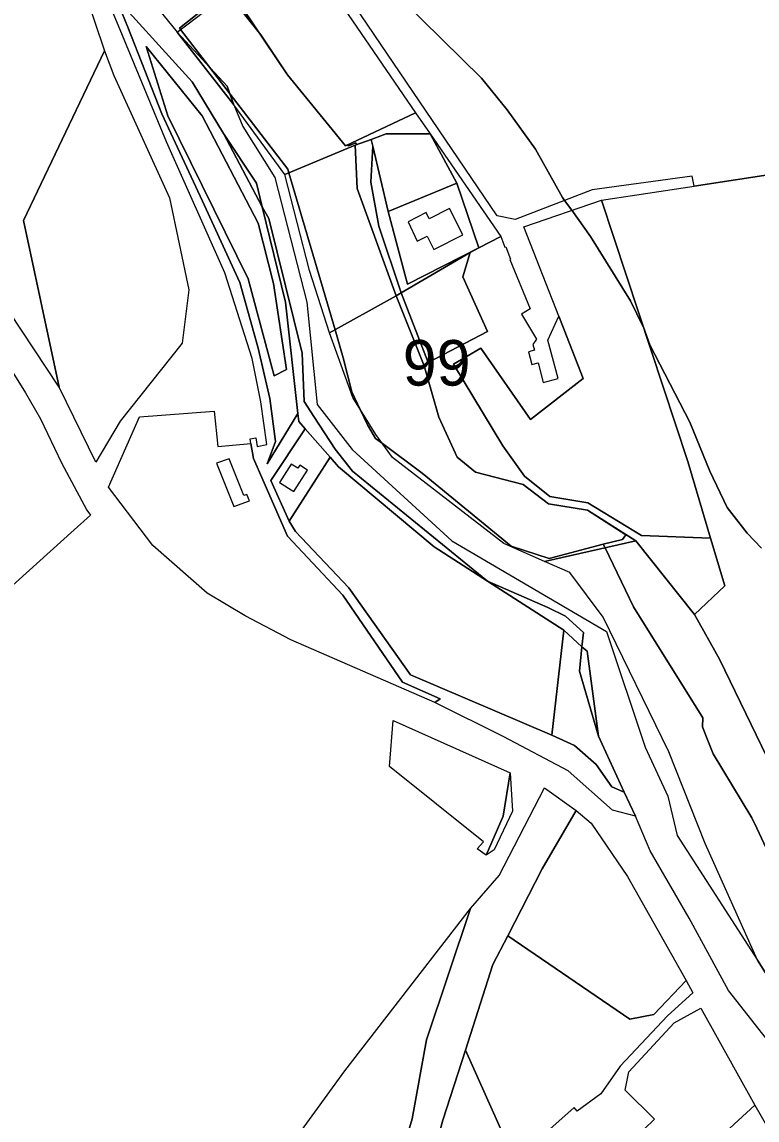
# Model space of a CAD drawing. Extents: x -477304 to -465429, y -1159113 to -1149210.
# Drawn here: x -471580.1 to -471337.9, y -1154129.5 to -1153767.8 of the extents above; entities that cross this region are included whole.
import ezdxf

# ---------------------------------------------------------------- set-up
doc = ezdxf.new("R2010")
doc.units = 0
for name, color, linetype in [('BPEJ_s', 7, 'Continuous'), ('PUPFL_s', 7, 'Continuous'), ('trav_porost_s', 7, 'Continuous'), ('voda_s', 7, 'Continuous'), ('zahrada_s', 7, 'Continuous')]:
    doc.layers.add(name, color=color, linetype=linetype)

msp = doc.modelspace()

# ---------------------------------------------------------------- linework, layer by layer
at = {"layer": 'BPEJ_s'}
for points in [[(-471512.24, -1153758.38), (-471501.4, -1153772.1), (-471492.6, -1153785.21), (-471473.53, -1153808.7), (-471472.75, -1153808.33), (-471472.52, -1153808.63), (-471470.1, -1153807.69), (-471469.93, -1153808.24), (-471470.38, -1153808.4), (-471469.7, -1153822.74), (-471456.82, -1153858.05), (-471447.64, -1153881.06), (-471442.79, -1153898.04), (-471436.69, -1153911.23), (-471430.73, -1153916.12), (-471414.94, -1153920.15), (-471406.68, -1153926.56), (-471393.8, -1153928.62), (-471381.12, -1153936.74), (-471382.21, -1153938.37), (-471388.6, -1153939.89), (-471406.44, -1153944.54), (-471418.98, -1153940.5), (-471448.31, -1153916.48), (-471461.38, -1153906.68), (-471463.61, -1153905), (-471465.99, -1153901.05), (-471466.17, -1153900.75), (-471468.71, -1153895.45), (-471471.48, -1153889.7), (-471474.24, -1153878.44), (-471476.94, -1153869.28), (-471492.18, -1153817.52), (-471492.52, -1153816.37), (-471511.55, -1153791.58), (-471518.7, -1153782.25), (-471527.84, -1153770.35), (-471528.17, -1153769.92), (-471519.73, -1153763.23)], [(-471334.94, -1154039.96), (-471337.99, -1154033.44), (-471339.62, -1154029.97), (-471352.37, -1154008.94), (-471354.57, -1154003.44), (-471355.94, -1154000), (-471355.85, -1153997.04), (-471378.59, -1153960.48), (-471388.02, -1153941.08), (-471388.6, -1153939.89), (-471382.21, -1153938.37), (-471381.12, -1153936.74), (-471393.8, -1153928.62), (-471406.68, -1153926.56), (-471414.94, -1153920.15), (-471430.73, -1153916.12), (-471436.69, -1153911.23), (-471442.79, -1153898.04), (-471447.64, -1153881.06), (-471456.82, -1153858.05), (-471469.7, -1153822.74), (-471470.38, -1153808.4), (-471469.93, -1153808.24), (-471470.1, -1153807.69), (-471472.52, -1153808.63), (-471472.75, -1153808.33), (-471473.53, -1153808.7), (-471492.6, -1153785.21), (-471501.4, -1153772.1), (-471512.24, -1153758.38)], [(-471336.51, -1153941.14), (-471341.18, -1153936.25), (-471347.77, -1153927.75), (-471353.51, -1153915.84), (-471360.1, -1153899.69), (-471373.28, -1153874.18), (-471375.34, -1153868.42), (-471375.41, -1153868.23), (-471379.66, -1153859.73), (-471392.83, -1153838.48), (-471398.99, -1153829.89), (-471401.33, -1153826.63), (-471401.98, -1153825.72), (-471410.9, -1153809.78), (-471420.25, -1153796.82), (-471428.76, -1153786.4), (-471454.9, -1153760.68)], [(-471454.9, -1153760.68), (-471428.76, -1153786.4), (-471420.25, -1153796.82), (-471410.9, -1153809.78), (-471401.98, -1153825.72), (-471401.33, -1153826.63), (-471398.99, -1153829.89), (-471392.83, -1153838.48), (-471379.66, -1153859.73), (-471375.41, -1153868.23), (-471375.34, -1153868.42), (-471373.28, -1153874.18), (-471360.1, -1153899.69), (-471353.51, -1153915.84), (-471347.77, -1153927.75), (-471341.18, -1153936.25), (-471336.51, -1153941.14)], [(-471519.73, -1153763.23), (-471528.17, -1153769.92), (-471527.84, -1153770.35), (-471518.7, -1153782.25), (-471511.55, -1153791.58), (-471492.52, -1153816.37), (-471492.18, -1153817.52), (-471476.94, -1153869.28), (-471474.24, -1153878.44), (-471471.48, -1153889.7), (-471468.71, -1153895.45), (-471466.17, -1153900.75), (-471465.99, -1153901.05), (-471463.61, -1153905), (-471461.38, -1153906.68), (-471448.31, -1153916.48), (-471418.98, -1153940.5), (-471406.44, -1153944.54), (-471388.6, -1153939.89), (-471388.02, -1153941.08), (-471378.59, -1153960.48), (-471355.85, -1153997.04), (-471355.94, -1154000), (-471354.57, -1154003.44), (-471352.37, -1154008.94), (-471339.62, -1154029.97), (-471337.99, -1154033.44), (-471334.94, -1154039.96)]]:
    msp.add_lwpolyline(points, dxfattribs=at)
at = {"layer": 'PUPFL_s'}
for points in [[(-471460.09, -1153804.7), (-471465.01, -1153806.51), (-471470.38, -1153808.4), (-471493.48, -1153818.06), (-471510.31, -1153795.13), (-471512.45, -1153788.99), (-471528.96, -1153771.21), (-471511.15, -1153757.57), (-471492.6, -1153785.21), (-471473.53, -1153808.7), (-471450.41, -1153797.74), (-471445.68, -1153804.65)], [(-471485.41, -1153849.71), (-471493.48, -1153818.06), (-471470.38, -1153808.4), (-471469.7, -1153822.74), (-471456.82, -1153858.05), (-471478.74, -1153870.28)], [(-471406.68, -1153926.56), (-471393.8, -1153928.62), (-471377.91, -1153938.8), (-471407.96, -1153945.59), (-471421.36, -1153939.66), (-471458.03, -1153911.35), (-471463.49, -1153903.74), (-471471.15, -1153891.59), (-471478.74, -1153870.28), (-471456.82, -1153858.05), (-471447.64, -1153881.06), (-471442.79, -1153898.04), (-471436.69, -1153911.23), (-471430.73, -1153916.12), (-471414.94, -1153920.15)], [(-471270.32, -1154122.42), (-471225.42, -1154109.76), (-471223.32, -1154109.8), (-471245.46, -1154130.64), (-471274.59, -1154158.17), (-471325.25, -1154096.8), (-471337.84, -1154076.93), (-471355.05, -1154038.4), (-471366.98, -1154008.28), (-471388.59, -1153963.87), (-471399.61, -1153949.23), (-471407.96, -1153945.59), (-471377.91, -1153938.8), (-471358.55, -1153963.02), (-471350.32, -1153977.69), (-471334.69, -1154009.87), (-471313.86, -1154056.29), (-471309.92, -1154064.76), (-471274.31, -1154116.61)]]:
    msp.add_lwpolyline(points, close=True, dxfattribs=at)
at = {"layer": 'trav_porost_s'}
for points in [[(-471582.69, -1153711.01), (-471559.43, -1153757.98), (-471552.92, -1153777.4), (-471579.61, -1153833.25), (-471567.88, -1153888.17), (-471645.83, -1153770.38), (-471639.42, -1153762.74), (-471629.32, -1153739.82), (-471612.16, -1153701.18), (-471595.86, -1153664.15), (-471594.28, -1153660.18), (-471591.2, -1153682.43)], [(-471331.57, -1153759.12), (-471324.8, -1153761.99), (-471308.3, -1153778.31), (-471321.14, -1153816.22), (-471330, -1153817.56), (-471358.6, -1153821.9), (-471359.29, -1153818.69), (-471392.29, -1153823.16), (-471417.57, -1153832.86), (-471423.56, -1153831.76), (-471493.91, -1153727.81)], [(-471450.41, -1153797.74), (-471473.53, -1153808.7), (-471492.6, -1153785.21), (-471511.15, -1153757.57), (-471489.07, -1153741.27)], [(-471499.32, -1153913.41), (-471496.57, -1153906.09), (-471498.44, -1153891.83), (-471502.29, -1153875.31), (-471508.35, -1153853.61), (-471520.62, -1153826.91), (-471534, -1153798.11), (-471545.28, -1153769.58), (-471549.19, -1153759.78), (-471524.09, -1153787.53), (-471513.69, -1153804.55), (-471500.95, -1153828.79), (-471493.32, -1153860.17), (-471489.2, -1153896.84)], [(-471555.79, -1153912.87), (-471567.88, -1153888.17), (-471579.61, -1153833.25), (-471552.92, -1153777.4), (-471549.86, -1153785.47), (-471531.45, -1153825.77), (-471525.17, -1153856.04), (-471527.32, -1153873.67), (-471547.76, -1153899.3)], [(-471539.23, -1153775.91), (-471520.73, -1153798.82), (-471502.29, -1153834.17), (-471497.23, -1153853.94), (-471492.94, -1153882.36), (-471497.07, -1153884.45), (-471505.54, -1153852.51), (-471532.07, -1153798.82)], [(-471532.07, -1153798.82), (-471505.54, -1153852.51), (-471497.07, -1153884.45), (-471492.94, -1153882.36), (-471497.23, -1153853.94), (-471502.29, -1153834.17), (-471520.73, -1153798.82), (-471539.23, -1153775.91)], [(-471513.69, -1153804.55), (-471502.85, -1153820.96), (-471500.95, -1153828.79)], [(-471445.68, -1153804.65), (-471436.87, -1153820.91), (-471459.5, -1153830.23), (-471464.5, -1153808.75), (-471465.01, -1153806.51), (-471460.09, -1153804.7)], [(-471436.87, -1153820.91), (-471445.68, -1153804.65), (-471422.38, -1153838.51), (-471429.63, -1153842.21)], [(-471465.01, -1153806.51), (-471464.5, -1153808.75), (-471465.16, -1153820.57), (-471462.59, -1153835.16), (-471455.19, -1153857.1), (-471456.82, -1153858.05), (-471469.7, -1153822.74), (-471470.38, -1153808.4)], [(-471453.1, -1153854.19), (-471429.63, -1153842.21), (-471432.4, -1153843.83), (-471455.19, -1153857.1), (-471462.59, -1153835.16), (-471465.16, -1153820.57), (-471464.5, -1153808.75), (-471459.5, -1153830.23)], [(-471389.13, -1153826.52), (-471358.6, -1153821.9), (-471330, -1153817.56), (-471313.95, -1153881.32), (-471311.03, -1153901.51), (-471303.59, -1153899.73), (-471299.03, -1153921.65), (-471275.7, -1153995.75), (-471290.08, -1153999.24), (-471334.69, -1154009.87), (-471350.32, -1153977.69), (-471358.55, -1153963.02), (-471348.57, -1153953.63), (-471353.27, -1153937.85), (-471360.78, -1153912.67)], [(-471459.5, -1153830.23), (-471436.87, -1153820.91), (-471429.63, -1153842.21), (-471453.1, -1153854.19)], [(-471421.65, -1153907.5), (-471437.96, -1153880.6), (-471428.94, -1153875.25), (-471412.53, -1153898.77), (-471395.27, -1153885.24), (-471403.21, -1153864.74), (-471414.73, -1153835.28), (-471389.13, -1153826.52), (-471360.78, -1153912.67), (-471353.27, -1153937.85), (-471376.03, -1153937.05), (-471393.65, -1153926.22), (-471406.18, -1153924.11), (-471414.53, -1153917.49)], [(-471452.93, -1153833.65), (-471449.88, -1153840), (-471446.6, -1153838.35), (-471444.38, -1153842.75), (-471434.9, -1153837.98), (-471439.27, -1153829.29), (-471445.94, -1153832.64), (-471446.95, -1153830.64)], [(-471456.82, -1153858.05), (-471455.19, -1153857.1), (-471446.29, -1153880.06), (-471426.73, -1153869.84), (-471434.85, -1153851.79), (-471432.4, -1153843.83), (-471429.63, -1153842.21), (-471422.38, -1153838.51), (-471420.98, -1153841.98), (-471420.7, -1153841.88), (-471419.2, -1153845.99), (-471419.34, -1153846.04), (-471412.72, -1153862.39), (-471415.57, -1153864.12), (-471410.56, -1153872.36), (-471411.76, -1153874.04), (-471411.24, -1153875.97), (-471413.26, -1153876.51), (-471412.12, -1153880.71), (-471410.1, -1153880.16), (-471408.35, -1153886.6), (-471403.45, -1153885.27), (-471406.86, -1153872.71), (-471403.21, -1153864.74), (-471395.27, -1153885.24), (-471412.53, -1153898.77), (-471428.94, -1153875.25), (-471437.96, -1153880.6), (-471421.65, -1153907.5), (-471414.53, -1153917.49), (-471406.18, -1153924.11), (-471393.65, -1153926.22), (-471376.03, -1153937.05), (-471353.27, -1153937.85), (-471348.57, -1153953.63), (-471358.55, -1153963.02), (-471377.91, -1153938.8), (-471393.8, -1153928.62), (-471406.68, -1153926.56), (-471414.94, -1153920.15), (-471430.73, -1153916.12), (-471436.69, -1153911.23), (-471442.79, -1153898.04), (-471447.64, -1153881.06)], [(-471434.85, -1153851.79), (-471426.73, -1153869.84), (-471446.29, -1153880.06), (-471455.19, -1153857.1), (-471432.4, -1153843.83)], [(-471551.6, -1153921.06), (-471541.4, -1153897.96), (-471516.8, -1153896.09), (-471515.55, -1153907.73), (-471504.74, -1153906.65), (-471503.79, -1153911.59), (-471492.6, -1153937.23), (-471474.41, -1153956.62), (-471454.72, -1153985.35), (-471442.32, -1153990.8), (-471444.06, -1153992.04), (-471491.57, -1153971.33), (-471506.52, -1153963.51), (-471519.04, -1153955.97), (-471536.99, -1153940.31)], [(-471478.57, -1153911.23), (-471492.05, -1153932.26), (-471498.12, -1153918.89), (-471486.81, -1153901.83)], [(-471505.14, -1153925.61), (-471505.98, -1153923.51), (-471507.02, -1153923.87), (-471511.85, -1153911.76), (-471516.03, -1153913.22), (-471510.36, -1153927.43)], [(-471444.35, -1153940.69), (-471426.77, -1153952.01), (-471401.63, -1153968.19), (-471405.54, -1154002.77), (-471452.14, -1153982.84), (-471472.4, -1153954.28), (-471489.98, -1153935.68), (-471492.05, -1153932.26), (-471478.57, -1153911.23), (-471475.84, -1153914.42)], [(-471490.53, -1153922.56), (-471486.04, -1153915.48), (-471488.58, -1153913.87), (-471489.21, -1153914.87), (-471491.44, -1153913.46), (-471495.3, -1153919.54)], [(-471390.19, -1154003.1), (-471381.75, -1154021.49), (-471385.76, -1154019.8), (-471390.94, -1154012.39), (-471398.1, -1154006.13), (-471405.54, -1154002.77), (-471401.63, -1153968.19), (-471395.61, -1153973.64), (-471396.42, -1153981.72)], [(-471396.42, -1153981.72), (-471395.61, -1153973.64), (-471393.86, -1153975.12), (-471390.19, -1154003.1)], [(-471459.06, -1154013.12), (-471457.81, -1153997.96), (-471419.22, -1154015.2), (-471421.53, -1154029.42), (-471427.22, -1154042.32), (-471430.11, -1154040.24), (-471428.08, -1154037.9)], [(-471427.22, -1154042.32), (-471421.53, -1154029.42), (-471419.22, -1154015.2), (-471418.54, -1154027.81), (-471424.5, -1154040.57)], [(-471371.96, -1154094.82), (-471379.9, -1154096.31), (-471420.04, -1154068.89), (-471408.68, -1154046.84), (-471397.58, -1154027.6), (-471392.64, -1154031.75), (-471380.58, -1154049.33), (-471361.28, -1154083.57)], [(-471499.47, -1154334.25), (-471505.27, -1154333.97), (-471520.41, -1154318.28), (-471517.4, -1154310.45), (-471559.73, -1154248.63), (-471553.81, -1154265.31), (-471556.58, -1154266.87), (-471568.02, -1154255.01), (-471567.57, -1154246.4), (-471563.48, -1154243.44), (-471569.57, -1154235.12), (-471547.59, -1154219.4), (-471534.67, -1154196.17), (-471519.91, -1154182.19), (-471523.18, -1154179.1), (-471495.29, -1154142.97), (-471473.75, -1154113.33), (-471432.38, -1154059.86), (-471446.89, -1154103.16), (-471451.56, -1154129.09), (-471463.24, -1154168.03), (-471471.68, -1154211.39), (-471487.9, -1154269.54), (-471489.79, -1154276.33)], [(-471371.96, -1154094.82), (-471361.28, -1154083.57), (-471359.05, -1154087.62), (-471367.39, -1154095.2), (-471383.04, -1154111.81), (-471389.38, -1154120.91), (-471397.2, -1154126.64), (-471398.24, -1154125.42), (-471411.14, -1154136.95), (-471405.82, -1154142.94), (-471404.8, -1154143.98), (-471409.34, -1154147.99), (-471398.35, -1154159.13), (-471393.81, -1154155.12), (-471391, -1154152.26), (-471387.54, -1154155.65), (-471393.02, -1154162.55), (-471402.06, -1154178.05), (-471434.04, -1154106.48), (-471425.01, -1154078.34), (-471420.04, -1154068.89), (-471379.9, -1154096.31)]]:
    msp.add_lwpolyline(points, close=True, dxfattribs=at)
for points in [[(-471607.91, -1153843.77), (-471578.97, -1153890.05), (-471573.98, -1153898.52), (-471567.09, -1153913.07), (-471558.79, -1153928.7), (-471557.52, -1153930.26), (-471562.87, -1153935.14), (-471644.43, -1154008.62)], [(-471463.24, -1154168.03), (-471451.56, -1154129.09), (-471446.89, -1154103.16), (-471432.38, -1154059.86), (-471422.94, -1154048.99), (-471408, -1154020.14), (-471397.58, -1154027.6), (-471408.68, -1154046.84), (-471420.04, -1154068.89), (-471425.01, -1154078.34), (-471434.04, -1154106.48), (-471441.43, -1154129.53), (-471465.18, -1154216.09)], [(-471465.18, -1154216.09), (-471441.43, -1154129.53), (-471434.04, -1154106.48), (-471402.06, -1154178.05)], [(-471356.44, -1154140.97), (-471338.67, -1154124.64), (-471321.15, -1154155.11)]]:
    msp.add_lwpolyline(points, dxfattribs=at)
at = {"layer": 'voda_s'}
for points in [[(-471576.16, -1153665.34), (-471571.48, -1153690.89), (-471568.27, -1153699.48), (-471561.41, -1153717.87), (-471540.88, -1153756.48), (-471528.96, -1153771.21), (-471510.31, -1153795.13), (-471507.39, -1153802.32), (-471496.81, -1153819.13), (-471486.23, -1153860.14), (-471482.87, -1153893.82), (-471471.29, -1153908.71), (-471438.49, -1153938.75), (-471387.5, -1153968.65), (-471374.77, -1154006.71), (-471367.3, -1154022.91), (-471364.27, -1154035.78), (-471337.84, -1154076.93), (-471325.25, -1154096.8), (-471274.59, -1154158.17)], [(-471549.19, -1153759.78), (-471545.28, -1153769.58), (-471534, -1153798.11), (-471520.62, -1153826.91), (-471508.35, -1153853.61), (-471502.29, -1153875.31), (-471498.44, -1153891.83), (-471496.57, -1153906.09), (-471499.32, -1153913.41), (-471489.2, -1153896.84), (-471488.93, -1153899.4), (-471486.81, -1153901.83), (-471498.12, -1153918.89), (-471492.05, -1153932.26), (-471489.98, -1153935.68), (-471472.4, -1153954.28), (-471452.14, -1153982.84), (-471405.54, -1154002.77), (-471398.1, -1154006.13), (-471390.94, -1154012.39), (-471385.76, -1154019.8), (-471381.75, -1154021.49), (-471377.97, -1154029.43), (-471385.55, -1154027.49), (-471400.16, -1154014.56), (-471421.31, -1154003.31), (-471444.06, -1153992.04), (-471442.32, -1153990.8), (-471454.72, -1153985.35), (-471474.41, -1153956.62), (-471492.6, -1153937.23), (-471503.79, -1153911.59), (-471504.74, -1153906.65), (-471504.95, -1153905.15), (-471503.08, -1153904.86), (-471502.67, -1153907.66), (-471499.43, -1153907.05), (-471501.36, -1153892.96), (-471504.32, -1153878.75), (-471513.25, -1153850.47), (-471532.46, -1153807.36), (-471548.33, -1153769.07), (-471554.75, -1153753.56)], [(-471311.38, -1154132.49), (-471347.34, -1154086.84), (-471360.26, -1154063.04), (-471373.18, -1154040.82), (-471377.97, -1154029.43), (-471381.75, -1154021.49), (-471390.19, -1154003.1), (-471393.86, -1153975.12), (-471395.61, -1153973.64), (-471395.14, -1153968.9), (-471401.09, -1153963.58), (-471406.81, -1153960.68), (-471426.77, -1153952.01), (-471471.24, -1153915.82), (-471476.94, -1153908.55), (-471483.95, -1153897.79), (-471487.18, -1153892.81), (-471487.83, -1153876.97), (-471498.8, -1153832.63), (-471500.95, -1153828.79), (-471502.85, -1153820.96), (-471513.69, -1153804.55), (-471524.09, -1153787.53), (-471549.19, -1153759.78)]]:
    msp.add_lwpolyline(points, dxfattribs=at)
for points in [[(-471512.45, -1153788.99), (-471510.31, -1153795.13), (-471528.96, -1153771.21)], [(-471486.81, -1153901.83), (-471488.93, -1153899.4), (-471489.2, -1153896.84), (-471493.32, -1153860.17), (-471500.95, -1153828.79), (-471498.8, -1153832.63), (-471487.83, -1153876.97), (-471487.18, -1153892.81), (-471483.95, -1153897.79), (-471476.94, -1153908.55), (-471471.24, -1153915.82), (-471426.77, -1153952.01), (-471444.35, -1153940.69), (-471475.84, -1153914.42), (-471478.57, -1153911.23)], [(-471395.61, -1153973.64), (-471401.63, -1153968.19), (-471426.77, -1153952.01), (-471406.81, -1153960.68), (-471401.09, -1153963.58), (-471395.14, -1153968.9)]]:
    msp.add_lwpolyline(points, close=True, dxfattribs=at)
at = {"layer": 'zahrada_s'}
msp.add_lwpolyline([(-471400, -1154181.51), (-471402.06, -1154178.05), (-471393.02, -1154162.55), (-471387.54, -1154155.65), (-471376.88, -1154144.76), (-471373.24, -1154141.05), (-471378.49, -1154135.82), (-471371.77, -1154129.2), (-471381.4, -1154119.67), (-471380.2, -1154113.71), (-471365.26, -1154097.49), (-471356.41, -1154092.66), (-471338.67, -1154124.64), (-471356.44, -1154140.97), (-471383.51, -1154164.58)], close=True, dxfattribs=at)

# ---------------------------------------------------------------- texts
at = {"layer": 'BPEJ_s'}
msp.add_text('99', height=15, dxfattribs=at).set_placement((-471454.65, -1153887.62))

doc.saveas('drawing.dxf')
